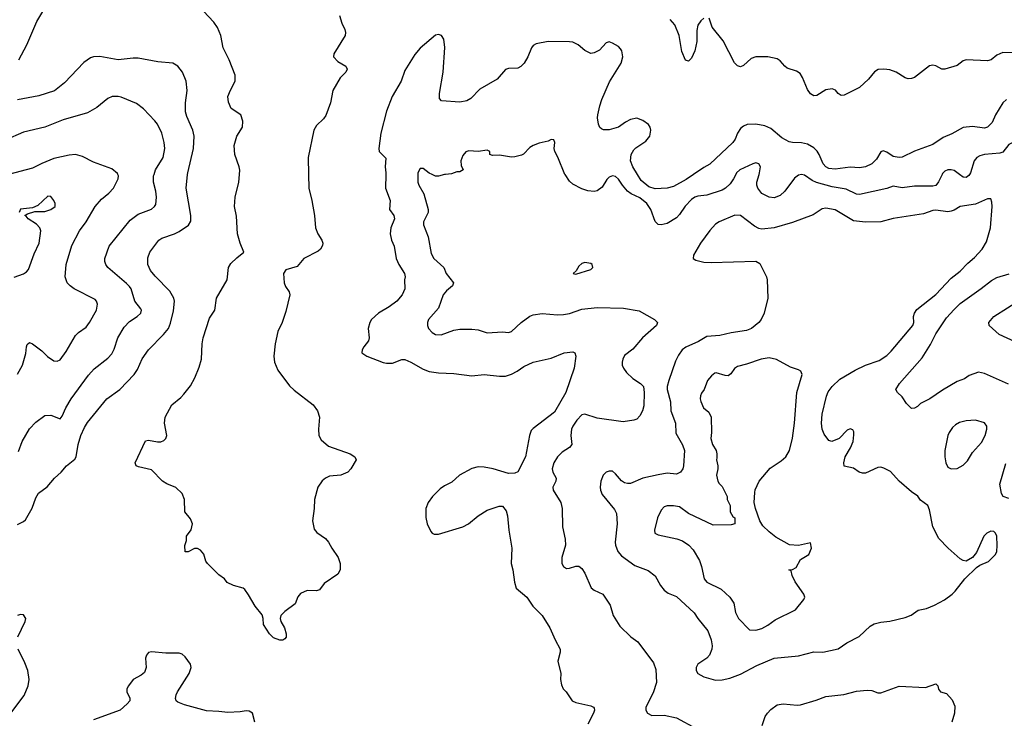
# Model space of a CAD drawing. Header units: inches. Extents: x 1678809 to 1859548, y 384609 to 522868.
# Tile 310 of 386: x 1803105 to 1809559, y 436436 to 441014. Entities that reach past the tile are written whole.
import ezdxf

# ---------------------------------------------------------------- set-up
doc = ezdxf.new("R2010")
doc.units = ezdxf.units.IN
doc.header["$MEASUREMENT"] = 0
doc.layers.add('B8403', color=7, linetype='Continuous')
doc.layers.add('B8404', color=7, linetype='Continuous')

msp = doc.modelspace()

# ---------------------------------------------------------------- linework, layer by layer
at = {"layer": 'B8403', "color": 5}
for points, elevation in [([(1803090, 438690.4), (1803122.7, 438750), (1803145.6, 438825.6), (1803149.7, 438870.3), (1803155.1, 438884.9), (1803170, 438898.8), (1803190, 438890.6), (1803250, 438843.8), (1803287.2, 438807.2), (1803330, 438779.3), (1803350, 438775.8), (1803370, 438785.3), (1803410, 438839.5), (1803470, 438944.4), (1803490, 438964.2), (1803540.2, 438999.8), (1803562.7, 439030), (1803608.6, 439110), (1803616, 439150), (1803609.7, 439170), (1803599.6, 439179.6), (1803462.9, 439250), (1803435.1, 439270), (1803417.4, 439290), (1803403.9, 439330), (1803409.8, 439410), (1803446.6, 439533.4), (1803496.4, 439630), (1803540.4, 439690), (1803598.9, 439790), (1803642, 439838), (1803690, 439876.4), (1803720.5, 439910), (1803751.8, 439970), (1803752.3, 439990), (1803748.6, 440000)], 360), ([(1803090, 437707), (1803130, 437724.9), (1803143.5, 437736.5), (1803187.7, 437812.3), (1803210, 437880.7), (1803227.9, 437912.1), (1803286.2, 437953.8), (1803333.6, 438010), (1803377.6, 438050), (1803411.5, 438090), (1803465.9, 438134.1), (1803475, 438150), (1803488.9, 438231.1), (1803505.9, 438290), (1803530, 438342.6), (1803550, 438374.3), (1803676, 438530), (1803762.6, 438590), (1803856.1, 438690), (1803877.5, 438722.5), (1803908.5, 438791.5), (1803949.9, 438850.1), (1804048.7, 438950), (1804079.8, 438990), (1804094.5, 439025.5), (1804112.9, 439107.1), (1804119.5, 439170), (1804115.4, 439190), (1804090, 439236.1), (1803992.6, 439332.6), (1803962.7, 439370), (1803945.1, 439410), (1803946.1, 439453.9), (1803957.4, 439490), (1804016.3, 439570), (1804037.6, 439582.4), (1804119.7, 439610), (1804150, 439626.2), (1804212.5, 439667.5), (1804227, 439693), (1804227.9, 439730), (1804197.2, 439910), (1804205.7, 440000)], 320), ([(1803096.4, 438183.6), (1803121.3, 438250), (1803170, 438333), (1803210, 438375.8), (1803270, 438420.4), (1803310, 438422.4), (1803370, 438398.8), (1803383.9, 438416.1), (1803407.2, 438470), (1803442.7, 438530), (1803556.3, 438683.7), (1803593, 438727), (1803683.4, 438796.6), (1803710, 438824.9), (1803725, 438855), (1803748.6, 438930), (1803790, 438998.4), (1803824.2, 439035.8), (1803876.2, 439070), (1803898.4, 439090), (1803904.2, 439110), (1803900.1, 439120.1), (1803860.4, 439170), (1803835, 439250), (1803825.3, 439265.3), (1803806.2, 439286.2), (1803683.6, 439390), (1803669.7, 439410), (1803664, 439430), (1803664.4, 439450), (1803691, 439530), (1803830, 439700.3), (1803880.9, 439739.1), (1803970, 439772), (1803989.6, 439790), (1803996.6, 439803.4), (1804002, 439850), (1803997.6, 439890), (1803981.8, 439950), (1803982.8, 439990), (1803985.9, 440000)], 340), ([(1804998.8, 440000), (1805000.2, 439910), (1805020.7, 439830), (1805038.6, 439730), (1805044.2, 439650), (1805059.6, 439610), (1805086, 439570), (1805092.3, 439550), (1805090, 439535.3), (1805077.4, 439510), (1805062.3, 439497.7), (1804967.3, 439450), (1804924.1, 439395.9), (1804850, 439374), (1804834.3, 439350), (1804838.5, 439290), (1804846.5, 439266.5), (1804872.2, 439230), (1804875.3, 439210), (1804850, 439100.9), (1804825.2, 439030), (1804796.9, 438970), (1804780.2, 438890), (1804771.4, 438810), (1804775.3, 438770), (1804798.2, 438718.2), (1804874.9, 438614.9), (1804905.3, 438585.3), (1805028.5, 438490), (1805057.4, 438450), (1805070.3, 438410), (1805063.7, 438330), (1805066.7, 438290), (1805080.8, 438260.8), (1805130, 438219.5), (1805271.3, 438170), (1805302, 438150), (1805311.3, 438130), (1805276, 438070), (1805256, 438050), (1805211, 438030), (1805136.5, 438023.5), (1805109.5, 438010.5), (1805087.4, 437992.6), (1805058.5, 437950), (1805037.3, 437870), (1805035.5, 437810), (1805023.7, 437730), (1805035.3, 437675.3), (1805053.3, 437653.3), (1805110, 437614), (1805128.7, 437590), (1805150.3, 437550), (1805192.8, 437490), (1805205.7, 437450), (1805206.7, 437410), (1805190, 437381.6), (1805101.5, 437318.5), (1805070, 437278.7), (1805050, 437271.5), (1804990, 437274.5), (1804946.7, 437253.3), (1804928.4, 437231.6), (1804910, 437186), (1804843.7, 437136.3), (1804817.3, 437110), (1804813.4, 437090), (1804817.3, 437070), (1804840.7, 437030), (1804851.3, 436988.7), (1804851.6, 436968.4), (1804843.6, 436956.4), (1804830, 436948), (1804810, 436949), (1804770, 436964.5), (1804742.7, 436990), (1804702.7, 437050), (1804702, 437090), (1804694.7, 437114.7), (1804649.3, 437170), (1804605.6, 437245.6), (1804580.2, 437280.2), (1804570, 437288.7), (1804506.3, 437306.3), (1804465.6, 437325.6), (1804448, 437350), (1804410, 437375.3), (1804335.3, 437450), (1804325.2, 437465.2), (1804312.1, 437512.1), (1804290, 437537.2), (1804270, 437548.7), (1804250, 437548.7), (1804210, 437526), (1804190, 437526), (1804188.4, 437568.4), (1804198, 437602), (1804199, 437630), (1804229.6, 437670.4), (1804237.6, 437710), (1804224, 437744), (1804188, 437790), (1804186.3, 437870), (1804170, 437909.3), (1804128.7, 437948.7), (1804070, 437971.8), (1804040.9, 437990), (1803970, 438065.1), (1803883.2, 438083.2), (1803868.7, 438090), (1803861.2, 438110), (1803930, 438254.8), (1803950, 438258.8), (1804007.5, 438247.5), (1804030, 438247.7), (1804050, 438257.3), (1804062.7, 438270), (1804069.4, 438290), (1804053.6, 438370), (1804059.7, 438410), (1804102, 438490), (1804161.6, 438538.4), (1804180.3, 438559.7), (1804224.9, 438615.1), (1804253.5, 438666.5), (1804282.5, 438737.5), (1804296.9, 438790), (1804300.7, 438890), (1804308.6, 438930), (1804350, 439057), (1804383.7, 439110), (1804396.1, 439190), (1804465.6, 439310), (1804473.3, 439390), (1804490, 439415.8), (1804527.5, 439452.5), (1804575.1, 439490), (1804550, 439549.4), (1804534, 439610), (1804525.6, 439725.6), (1804513.6, 439790), (1804518.3, 439850), (1804542, 439950), (1804545.8, 440000)], 280), ([(1805505, 440000), (1805503.2, 439910), (1805532.8, 439830), (1805530.4, 439770), (1805558.4, 439730), (1805561.1, 439710), (1805537.2, 439650), (1805533.7, 439610), (1805542.9, 439570), (1805559.6, 439530), (1805572.6, 439450), (1805590, 439410.5), (1805627.4, 439350), (1805631.8, 439330), (1805627, 439310), (1805628.8, 439250), (1805611.5, 439210), (1805576.9, 439170), (1805528.1, 439131.9), (1805456.4, 439090), (1805411.4, 439048.6), (1805399.5, 439030), (1805388.5, 438990), (1805395.8, 438930), (1805392.2, 438910), (1805360.5, 438870), (1805350.5, 438850), (1805347.3, 438830), (1805380.7, 438810), (1805487.4, 438767.4), (1805510, 438762.3), (1805550, 438764), (1805610, 438786.3), (1805630, 438786.3), (1805670, 438770.3), (1805750, 438724.6), (1805790, 438708.9), (1805850, 438699.6), (1805950, 438696), (1806070, 438679.5), (1806150, 438687.9), (1806250, 438677.4), (1806290, 438679), (1806330, 438691.6), (1806367, 438710), (1806410, 438740.9), (1806470, 438770.3), (1806590, 438796.5), (1806675.3, 438830), (1806730, 438837.3), (1806744.7, 438830), (1806750.7, 438810), (1806740.7, 438730), (1806685.5, 438570), (1806610, 438441.1), (1806470, 438335.1), (1806458.5, 438321.5), (1806446, 438290), (1806421.1, 438150), (1806370, 438051.8), (1806350, 438042), (1806310, 438040.6), (1806209.9, 438069.9), (1806150, 438082.3), (1806110, 438084.5), (1806070, 438072.9), (1805988.9, 438030), (1805937.2, 437982.8), (1805890, 437959.8), (1805860.6, 437939.4), (1805810.3, 437890), (1805782, 437850), (1805766.7, 437810), (1805767.5, 437752.5), (1805776.9, 437710), (1805799.9, 437659.9), (1805809.2, 437649.2), (1805823, 437643), (1805850, 437642.4), (1806010, 437691.4), (1806047.6, 437710), (1806110, 437763.6), (1806170, 437799.6), (1806247.3, 437827.3), (1806270, 437826.8), (1806294.7, 437794.7), (1806303.1, 437763.1), (1806311.8, 437670), (1806330.3, 437550), (1806327, 437450), (1806338.7, 437410), (1806348.7, 437328.7), (1806359.1, 437290), (1806430, 437230.6), (1806468, 437170), (1806530.6, 437110), (1806580.7, 437030), (1806614.9, 436950), (1806648.2, 436890), (1806648.5, 436870), (1806632.4, 436810), (1806651.8, 436730), (1806650.4, 436690.4), (1806655.9, 436655.9), (1806667.3, 436630), (1806686.8, 436610), (1806726, 436550), (1806750, 436540.5), (1806850, 436518), (1806866, 436510), (1806870, 436502), (1806872.7, 436490), (1806866.7, 436470), (1806830, 436397.6)], 320), ([(1805714.1, 440000), (1805714.4, 439950), (1805721.3, 439930), (1805753.7, 439873.7), (1805783.5, 439770), (1805781.8, 439750), (1805751.5, 439690), (1805751.5, 439670), (1805783.2, 439590), (1805801.4, 439481.4), (1805820.3, 439450), (1805886, 439390), (1805900.7, 439350), (1805948.9, 439290), (1805943.1, 439270), (1805902.8, 439237.2), (1805881.5, 439210), (1805850, 439123.7), (1805785.5, 439050), (1805778, 439030), (1805778, 439010), (1805785.5, 438990), (1805810, 438964.9), (1805831.6, 438951.6), (1805869, 438949), (1805950, 438978.5), (1805990, 438985.5), (1806070, 438986.7), (1806110, 438980.8), (1806170, 438961.5), (1806270, 438969), (1806310, 438964.6), (1806330, 438970.4), (1806393.3, 439030), (1806450, 439071.5), (1806470, 439079), (1806530, 439087.9), (1806630, 439079), (1806670, 439082.4), (1806710, 439089.2), (1806790, 439117.2), (1806890, 439127), (1807063.7, 439123.7), (1807166.1, 439106.1), (1807267.3, 439050), (1807285.5, 439030), (1807279.3, 439010), (1807187, 438930), (1807124, 438856), (1807070, 438813), (1807058, 438790), (1807053.8, 438770), (1807054.9, 438750), (1807062.4, 438730), (1807082, 438702), (1807123.6, 438663.6), (1807175.5, 438630), (1807194, 438610), (1807199.5, 438570), (1807195.4, 438484.6), (1807188.7, 438451.3), (1807170, 438417.2), (1807150, 438397.2), (1807130.6, 438389.4), (1807062, 438378), (1806890, 438402.2), (1806810, 438428.9), (1806790, 438423.8), (1806757.1, 438390), (1806731, 438350), (1806723.2, 438330), (1806717.8, 438290), (1806723.7, 438230), (1806708.2, 438210), (1806660.5, 438179.5), (1806631.5, 438150), (1806607.2, 438110), (1806595.8, 438070), (1806600.8, 438050), (1806621.1, 438010), (1806619.5, 437990), (1806599.3, 437950), (1806602.4, 437930), (1806653.4, 437850), (1806660.3, 437810), (1806663.1, 437690), (1806681.3, 437610), (1806682, 437570), (1806658.9, 437490), (1806659.5, 437450), (1806670, 437430.7), (1806690, 437418), (1806710, 437419.3), (1806750, 437433), (1806770, 437433), (1806790, 437417.3), (1806810, 437386.8), (1806851.5, 437291.5), (1806870, 437275.8), (1806926.8, 437250), (1806937.3, 437237.3), (1806976.5, 437176.5), (1806996.4, 437110), (1807039.5, 437039.5), (1807110.4, 436970.4), (1807156.7, 436936.7), (1807259.9, 436799.9), (1807276.2, 436756.2), (1807279.1, 436670), (1807257.7, 436602.3), (1807210.4, 436510), (1807208.8, 436488.8), (1807220.7, 436470), (1807250, 436454.9), (1807330, 436455.8), (1807410, 436440.3), (1807538.8, 436370)], 340), ([(1805895.6, 440000), (1805890, 439999.3), (1805850, 439988.7), (1805830, 439989), (1805808.2, 440000)], 340), ([(1807799.7, 440000), (1807784.7, 439970), (1807761.5, 439938.5), (1807731.6, 439910), (1807710, 439896.8), (1807610, 439864), (1807550, 439857.5), (1807530, 439850.6), (1807510, 439836.5), (1807467.6, 439792.4), (1807430, 439737.7), (1807410, 439716.4), (1807350, 439678), (1807310, 439669.7), (1807290, 439671.6), (1807270.8, 439690.8), (1807242.7, 439770), (1807216, 439810), (1807170, 439846.5), (1807113.4, 439873.4), (1807090.4, 439890.4), (1807056, 439930), (1807030, 439969.5), (1807010, 439987.3), (1806990, 439991.5), (1806970, 439982), (1806953.5, 439966.5), (1806922.6, 439917.4), (1806890, 439892), (1806872, 439888), (1806830, 439893.3), (1806790, 439906.3), (1806730, 439936.2), (1806710, 439955.1), (1806679.8, 439999.8), (1806679.7, 440000)], 340), ([(1807522.4, 440000), (1807473.3, 439966.7), (1807390, 439919.8), (1807350, 439908.9), (1807270, 439904.7), (1807230, 439919), (1807179.2, 439959.2), (1807154.4, 440000)], 320), ([(1809151.6, 440000), (1809128.5, 439951.5), (1809110, 439928.4), (1809090, 439923.9), (1808970, 439923.1), (1808890, 439911.9), (1808830, 439923.1), (1808790, 439907.6), (1808610, 439868.8), (1808589.9, 439869.9), (1808522.6, 439902.6), (1808430, 439918), (1808327.9, 439947.9), (1808300.4, 439960.4), (1808250, 439994.5), (1808230, 439998.5), (1808210, 439995.1), (1808183.8, 439976.2), (1808120.3, 439890), (1808090, 439861.3), (1808050, 439847.1), (1808019, 439850), (1807970, 439875.6), (1807943, 439910), (1807936.3, 439930), (1807936.3, 439950), (1807951.6, 440000)], 340), ([(1809331.2, 440000), (1809326.9, 439993.1), (1809310, 439980.5), (1809290, 439982.2), (1809264.9, 440000)], 340), ([(1803070, 439326), (1803130, 439348), (1803150, 439362), (1803162.6, 439377.4), (1803200, 439480), (1803233.1, 439550), (1803244.2, 439630), (1803237.2, 439650), (1803214.5, 439674.5), (1803161.2, 439710), (1803147.2, 439727.2), (1803138, 439730), (1803157.2, 439742.8), (1803204, 439756), (1803270, 439758), (1803310, 439770.5), (1803337, 439790), (1803336.9, 439810), (1803329.6, 439830), (1803310, 439856.2), (1803290, 439856.9), (1803223.4, 439796.6), (1803190, 439782), (1803110, 439772.7), (1803102, 439750)], 380), ([(1809586.2, 438626.2), (1809430, 438695.6), (1809390, 438703.7), (1809330, 438682), (1809298.5, 438661.5), (1809250, 438644), (1809153.2, 438586.8), (1809070.2, 438529.8), (1809010, 438499.7), (1808990, 438479.6), (1808970, 438467.3), (1808950, 438466.6), (1808918.9, 438498.9), (1808890, 438542.7), (1808859, 438570), (1808849.3, 438590), (1808871.8, 438630), (1809021.1, 438798.9), (1809074.9, 438885.1), (1809110, 438956.5), (1809180.4, 439059.6), (1809230, 439114.9), (1809270, 439153.8), (1809408.3, 439251.7), (1809475.3, 439304.7), (1809510, 439324), (1809592.2, 439347.8)], 340), ([(1809630, 438903.7), (1809526, 438950), (1809460.9, 439010), (1809458.4, 439030), (1809491.8, 439070), (1809670, 439182.4)], 320), ([(1809590, 437876), (1809552, 437890), (1809542, 437910), (1809529.7, 437970), (1809570, 438104.9)], 340), ([(1803092.8, 436970), (1803141.3, 437070), (1803145.1, 437090), (1803130, 437113.6), (1803110, 437115.8), (1803091, 437110)], 320), ([(1803047.6, 436470), (1803133.8, 436586.2), (1803159.9, 436650), (1803166.3, 436690), (1803157.8, 436750), (1803139.2, 436799.2), (1803094.5, 436890)], 320), ([(1804646.2, 436410), (1804630.8, 436470), (1804610, 436483.8), (1804590, 436485.5), (1804550, 436478.1), (1804470, 436473.6), (1804410, 436481.4), (1804330, 436484.1), (1804185, 436525), (1804141.8, 436541.8), (1804131.8, 436550), (1804126.6, 436566.6), (1804131.1, 436590), (1804139.7, 436610), (1804216.8, 436730), (1804228.8, 436770), (1804224.8, 436790), (1804190, 436839.7), (1804170, 436856.4), (1804150, 436863.5), (1804063.3, 436863.3), (1803970, 436871.3), (1803950, 436866.6), (1803935.5, 436850), (1803930.4, 436830), (1803934.9, 436770), (1803922.6, 436737.4), (1803900.9, 436719.1), (1803850, 436689.6), (1803818.4, 436650), (1803808.4, 436630), (1803806.7, 436606.7), (1803827.3, 436570), (1803826.8, 436550), (1803810.7, 436530), (1803762.8, 436490), (1803590, 436425.6)], 320), ([(1807971.5, 436388.5), (1807991.5, 436448.5), (1808006.6, 436470), (1808030, 436494), (1808070, 436524), (1808110, 436530.6), (1808202, 436522), (1808224.5, 436524.5), (1808326, 436554), (1808390, 436578.4), (1808507.5, 436592.5), (1808590, 436614.9), (1808661.4, 436621.4), (1808690, 436618.8), (1808730, 436604), (1808750, 436604), (1808870, 436647.3), (1809042, 436638), (1809110, 436661), (1809124.7, 436650), (1809127.1, 436627.1), (1809142, 436610), (1809179.8, 436599.8), (1809216.8, 436556.8), (1809235.5, 436515.5), (1809233.4, 436470), (1809215.5, 436410)], 340)]:
    msp.add_lwpolyline(points, dxfattribs=dict(at, elevation=elevation))
for points, elevation in [([(1809470, 439840.9), (1809450, 439840.5), (1809370, 439805.4), (1809270.5, 439790), (1809230, 439765), (1809210, 439758.2), (1809190, 439755.2), (1809110, 439764.8), (1809090, 439762.9), (1809030, 439741.2), (1808830, 439710.7), (1808750, 439688.9), (1808650, 439687.4), (1808570, 439696.2), (1808450, 439767.2), (1808390, 439779.2), (1808365.2, 439774.8), (1808305.8, 439734.2), (1808170, 439685.3), (1808050, 439649.8), (1807970, 439641.5), (1807950, 439646), (1807920.9, 439660.9), (1807830, 439731.1), (1807792.4, 439732.4), (1807690.6, 439690), (1807666.4, 439673.6), (1807630, 439633.6), (1807567, 439550), (1807523, 439470), (1807518.8, 439450), (1807537.5, 439437.5), (1807590, 439426), (1807637, 439423), (1807930, 439430.7), (1807955.9, 439415.9), (1808000.7, 439330), (1808004.9, 439310), (1808010.3, 439190), (1807985.5, 439090), (1807966.4, 439050), (1807950.4, 439030), (1807902, 438990), (1807870, 438977.2), (1807770, 438962.6), (1807695.4, 438944.6), (1807610, 438938.2), (1807554.2, 438905.8), (1807471.7, 438868.3), (1807448.8, 438850), (1807423.6, 438816.4), (1807404.6, 438775.4), (1807361, 438650), (1807350.1, 438610), (1807349.3, 438590), (1807370.7, 438510), (1807374.3, 438450), (1807404.1, 438370), (1807405.3, 438305.3), (1807450, 438227.7), (1807464, 438190), (1807457.3, 438090), (1807451.5, 438070), (1807436.5, 438050), (1807410, 438036.9), (1807350, 438043.1), (1807290, 438031.8), (1807190.2, 438009.8), (1807110, 437974), (1807090, 437974), (1807070, 437979.1), (1807050, 437992.8), (1807010, 438038.7), (1806990, 438055.1), (1806970, 438055.8), (1806950, 438049.7), (1806930, 438029.4), (1806915.5, 437990), (1806910.2, 437950), (1806912.8, 437930), (1806923.5, 437903.5), (1807004.2, 437804.2), (1807017.5, 437777.5), (1807022, 437710), (1807008.2, 437590), (1807010.2, 437570), (1807026.3, 437530), (1807050, 437501.7), (1807138.5, 437438.5), (1807224.7, 437404.7), (1807270.2, 437370.2), (1807305.7, 437305.7), (1807330, 437274.9), (1807355.1, 437255.1), (1807410, 437233.7), (1807527, 437127), (1807550.2, 437090.2), (1807615.3, 437010), (1807637.4, 436950), (1807643.6, 436910), (1807642.3, 436890), (1807627.6, 436850), (1807610, 436829.7), (1807550.4, 436790), (1807540.4, 436770), (1807539.3, 436750), (1807550.7, 436730), (1807590, 436708.5), (1807666.9, 436686.9), (1807710, 436687.4), (1807760.8, 436699.2), (1807830, 436725.3), (1807937.7, 436782.3), (1808050, 436829.2), (1808210, 436846.5), (1808310, 436871.2), (1808370, 436870.2), (1808470, 436892.2), (1808528.2, 436930), (1808607.5, 436972.5), (1808681, 437039), (1808705.7, 437054.3), (1808750, 437067.2), (1808808.2, 437071.8), (1808910, 437096.5), (1808947.9, 437112.1), (1808995.6, 437144.4), (1809050, 437156.1), (1809102.3, 437177.7), (1809166.9, 437213.1), (1809216.9, 437250), (1809237.4, 437270), (1809299.6, 437350), (1809376.1, 437423.9), (1809399.6, 437440.4), (1809456.6, 437463.4), (1809502.7, 437510), (1809509.4, 437530), (1809511.8, 437568.2), (1809509.5, 437630), (1809500.9, 437650), (1809490, 437660.9), (1809470, 437662.9), (1809444.9, 437650), (1809425.5, 437630), (1809376.5, 437523.5), (1809350.5, 437489.5), (1809310, 437466), (1809290, 437469.4), (1809270, 437480.9), (1809190.7, 437550.7), (1809130, 437614.7), (1809090.7, 437690), (1809070, 437802), (1809058.4, 437830), (1809010, 437866.6), (1808991.5, 437891.5), (1808950, 437920.9), (1808869.6, 437990), (1808812.5, 438052.5), (1808770, 438075.4), (1808750, 438081.1), (1808730, 438080.5), (1808650, 438043), (1808630, 438041.6), (1808608.2, 438048.2), (1808570, 438075.1), (1808509.4, 438089.4), (1808507, 438110), (1808516.9, 438150), (1808550.6, 438209.4), (1808567.6, 438250), (1808573.3, 438293.3), (1808572.2, 438312.2), (1808565.6, 438325.6), (1808550, 438334), (1808530, 438323.6), (1808477.6, 438270), (1808429.8, 438249.8), (1808410, 438256.3), (1808378.3, 438298.3), (1808364.6, 438330), (1808360.2, 438370), (1808365.7, 438430), (1808394, 438546), (1808404.5, 438575.5), (1808430, 438611.3), (1808481.3, 438658.7), (1808582, 438718), (1808650, 438749.1), (1808739.6, 438780.4), (1808790, 438812.8), (1808818.8, 438841.2), (1808959.8, 439010), (1808965.3, 439030), (1808965.1, 439070), (1808969.7, 439090), (1808985.8, 439114.2), (1809110, 439212.2), (1809210, 439319.7), (1809270, 439367.1), (1809321.4, 439418.6), (1809365.1, 439454.9), (1809413.7, 439510), (1809442.4, 439557.6), (1809469.8, 439650), (1809478.9, 439790), (1809478, 439818)], 360), ([(1806810, 439422), (1806790, 439415.3), (1806770, 439398), (1806752.7, 439367.3), (1806734, 439350), (1806750, 439346.8), (1806850, 439378), (1806862, 439390), (1806858, 439410), (1806850, 439415.3)], 360), ([(1808017.4, 438797.4), (1807966, 438790), (1807870, 438755.8), (1807810, 438742.4), (1807791.6, 438728.4), (1807767, 438693), (1807750, 438680.7), (1807730, 438681.6), (1807670, 438700.9), (1807662, 438698), (1807639.9, 438680.1), (1807614.8, 438650), (1807591, 438590), (1807573.7, 438566.3), (1807567.7, 438550), (1807565.5, 438530), (1807570, 438512), (1807588, 438470), (1807622, 438442), (1807638, 438410), (1807640.5, 438310), (1807636.4, 438270), (1807646, 438230), (1807670.8, 438190), (1807674.8, 438170), (1807676, 438144), (1807672, 438130), (1807682, 438090), (1807682, 438070), (1807672, 438030), (1807682, 437990), (1807690, 437974), (1807710, 437954), (1807742, 437890), (1807742, 437870), (1807762, 437830), (1807762, 437790), (1807779.6, 437759.6), (1807792, 437750), (1807792, 437710), (1807770, 437704), (1807650, 437702.7), (1807490, 437777.2), (1807430, 437820.9), (1807390, 437829.3), (1807350, 437829.2), (1807330, 437821.2), (1807310, 437799), (1807286, 437750), (1807266.4, 437670), (1807268.2, 437650), (1807290, 437639.3), (1807412.8, 437612.8), (1807450, 437598), (1807491.4, 437571.4), (1807519, 437539), (1807560.6, 437470), (1807575.2, 437430), (1807591.6, 437350), (1807610, 437327.8), (1807702.5, 437282.5), (1807760.9, 437230), (1807785.8, 437190), (1807797.2, 437130), (1807816.5, 437090), (1807890, 437014.9), (1807930, 437014.3), (1807970, 437024.2), (1808010, 437047), (1808057.8, 437082.2), (1808190, 437146.8), (1808246.3, 437213.7), (1808252.7, 437230), (1808245.2, 437250), (1808189.2, 437330), (1808168.4, 437371.6), (1808162, 437402), (1808148, 437410), (1808170, 437411.3), (1808194.6, 437425.4), (1808223.1, 437476.9), (1808278, 437510), (1808295.3, 437550), (1808290, 437586), (1808210.8, 437569.2), (1808151.8, 437571.8), (1808062.5, 437622.5), (1808017, 437657), (1807976.3, 437696.3), (1807956.3, 437730), (1807927.8, 437810), (1807920.5, 437850), (1807923.3, 437916.7), (1807926.7, 437933.3), (1807953.3, 437990), (1808024.7, 438075.3), (1808097.1, 438122.9), (1808126.3, 438150), (1808150.9, 438190), (1808171.2, 438271.2), (1808185.1, 438370), (1808199.1, 438570), (1808233.3, 438690), (1808226, 438710), (1808210, 438719.6), (1808156.9, 438736.9), (1808066.6, 438786.6)], 380), ([(1809369.6, 438389.6), (1809310, 438386.3), (1809266.3, 438373.7), (1809240, 438360), (1809219, 438341), (1809198, 438310), (1809190.3, 438290), (1809170.3, 438190), (1809168.8, 438148.8), (1809175.8, 438110), (1809190, 438080.7), (1809210, 438070.4), (1809250, 438073.7), (1809270, 438083.7), (1809290, 438095.8), (1809317.4, 438122.6), (1809350, 438177.3), (1809410, 438242.8), (1809433.3, 438290), (1809445.1, 438330), (1809444.5, 438350), (1809430, 438372)], 360)]:
    msp.add_lwpolyline(points, close=True, dxfattribs=dict(at, elevation=elevation))
at = {"layer": 'B8404', "color": 5}
for points, elevation in [([(1803098.8, 440750), (1803151.5, 440850), (1803218.2, 441001.8), (1803306.3, 441153.7)], 320), ([(1804545.8, 440000), (1804547.9, 440027.9), (1804544.2, 440050), (1804516.5, 440130), (1804511.4, 440190), (1804528.9, 440250), (1804565.8, 440310), (1804567.6, 440350), (1804555.1, 440390), (1804491.4, 440431.4), (1804472.9, 440472.9), (1804470.5, 440510), (1804487, 440553), (1804517.8, 440610), (1804518.7, 440650), (1804478, 440750), (1804438.9, 440830), (1804424.7, 440910), (1804402.5, 440962.5), (1804377.5, 440997.5), (1804309.8, 441070)], 280), ([(1805202, 441042), (1805217.1, 440990), (1805236.5, 440950), (1805240.9, 440930), (1805239.1, 440910), (1805164.9, 440790), (1805163.1, 440770), (1805190, 440738.9), (1805242.4, 440710), (1805251.3, 440690), (1805242.8, 440670), (1805206.9, 440633.1), (1805156.9, 440550), (1805141.5, 440470), (1805113, 440387), (1805096.6, 440363.4), (1805050, 440319.7), (1805032.4, 440290), (1804997.2, 440110), (1804998.8, 440000)], 280), ([(1807590, 441023.7), (1807570, 441007.3), (1807550, 440978), (1807544, 440944), (1807544, 440870), (1807530, 440809.3), (1807510, 440760.7), (1807490, 440742.7), (1807470, 440748.7), (1807446.5, 440806.5), (1807428.7, 440910), (1807399.8, 440979.8), (1807370, 441015.1)], 280), ([(1809690, 440794), (1809550, 440798), (1809510, 440781.6), (1809472.4, 440750), (1809450, 440743.8), (1809310, 440750.9), (1809290, 440743.5), (1809250, 440714), (1809170, 440688.6), (1809150, 440689.8), (1809110, 440711.1), (1809090, 440715.1), (1809070, 440711.1), (1808970, 440635.8), (1808950, 440628.3), (1808930, 440626.9), (1808910, 440632.8), (1808850, 440669.7), (1808810, 440685.1), (1808770, 440689.8), (1808733.3, 440686.7), (1808708.3, 440671.7), (1808670, 440625.1), (1808610.6, 440570), (1808510, 440518.7), (1808490, 440516.2), (1808470, 440529.5), (1808451.9, 440551.9), (1808430, 440561.1), (1808390, 440553.7), (1808330, 440516.1), (1808310, 440514.7), (1808290, 440528.3), (1808270, 440556.9), (1808236, 440636), (1808220.8, 440660.8), (1808196.9, 440676.9), (1808136.9, 440696.9), (1808119.7, 440710), (1808090, 440744.5), (1808070, 440756.9), (1808010, 440769.7), (1807930, 440771), (1807900.5, 440759.5), (1807850, 440714), (1807830, 440706), (1807810, 440711.3), (1807790, 440731.5), (1807715.7, 440875.7), (1807645.2, 440965.2), (1807624.7, 441024.7)], 280), ([(1807154.4, 440000), (1807124, 440050), (1807109.3, 440090), (1807113, 440130), (1807130, 440160.3), (1807145, 440175), (1807210, 440218), (1807235.5, 440250), (1807243.1, 440290), (1807238.5, 440310), (1807227.8, 440327.8), (1807190, 440354), (1807150, 440368.3), (1807110, 440360.5), (1807076.7, 440343.3), (1807030.2, 440309.8), (1806970, 440292.8), (1806932.8, 440292.8), (1806918.6, 440298.6), (1806907.6, 440307.6), (1806898.3, 440330), (1806893.3, 440370), (1806895.6, 440390), (1806907.7, 440450), (1806920.9, 440490), (1806972.3, 440607.7), (1807047.2, 440730), (1807057.8, 440770), (1807052, 440810), (1807043.3, 440823.3), (1807030, 440837.4), (1806990, 440860.7), (1806970, 440869.3), (1806950, 440862.7), (1806906.6, 440813.4), (1806870, 440796), (1806850, 440793.2), (1806810, 440812.3), (1806766, 440850), (1806730, 440866), (1806710, 440869.6), (1806568.9, 440871.1), (1806490, 440855.6), (1806470, 440843.7), (1806459.3, 440830), (1806435.3, 440770), (1806411.2, 440728.8), (1806390, 440707.3), (1806370, 440696.2), (1806310, 440695.1), (1806290, 440687.3), (1806235.8, 440624.2), (1806121.7, 440558.3), (1806063.4, 440496.6), (1806036.8, 440483.2), (1805990, 440473.8), (1805870, 440482.4), (1805857.7, 440497.7), (1805856.1, 440530), (1805882, 440670), (1805892.2, 440832.2), (1805885.3, 440885.3), (1805869.6, 440909.6), (1805850, 440917.6), (1805830, 440911.6), (1805730, 440826.6), (1805694.9, 440785.1), (1805630, 440681.6), (1805606.7, 440610), (1805546.9, 440510), (1805510, 440415.1), (1805471.8, 440270), (1805459.6, 440170), (1805462.6, 440150), (1805505.5, 440105.5), (1805501.8, 440050), (1805505.2, 440010), (1805505, 440000)], 320), ([(1804205.7, 440000), (1804206.6, 440010), (1804244.8, 440170), (1804248.2, 440250), (1804240.7, 440290), (1804200.6, 440380.6), (1804192.1, 440410), (1804192, 440468), (1804203.8, 440550), (1804196.1, 440610), (1804172.1, 440670), (1804141.6, 440710), (1804108.3, 440728.3), (1804010, 440737.4), (1803882.3, 440762.3), (1803850, 440762.6), (1803750, 440749.8), (1803630, 440771.9), (1803590, 440770.9), (1803570, 440763.1), (1803526.5, 440733.5), (1803398.8, 440601.2), (1803332.7, 440547.3), (1803230, 440514.2), (1803090, 440489.7)], 320), ([(1803985.9, 440000), (1803995.3, 440030), (1804046.4, 440110), (1804055.6, 440170), (1804052.4, 440210), (1804036.9, 440270), (1804007.6, 440330), (1803991.9, 440351.9), (1803917, 440430), (1803870, 440464.2), (1803770, 440506.3), (1803750, 440511.2), (1803710.3, 440509.7), (1803683, 440497), (1803610, 440438), (1803550, 440403.1), (1803390, 440357.2), (1803270, 440309.8), (1803130, 440277.2), (1803010, 440224.7)], 340), ([(1809573.7, 440490), (1809550, 440468), (1809501.2, 440390), (1809480.6, 440339.4), (1809449.3, 440310.7), (1809430, 440303.5), (1809350, 440313.7), (1809290, 440306.6), (1809215.1, 440264.9), (1809159, 440241), (1809090, 440195.4), (1808970, 440152.2), (1808890, 440112.1), (1808870, 440109.8), (1808830, 440117.8), (1808790, 440145.1), (1808765.5, 440154.5), (1808750, 440147), (1808720.9, 440099.1), (1808690.7, 440069.3), (1808650, 440049.8), (1808610, 440044), (1808548.2, 440048.2), (1808450, 440034.4), (1808410, 440038.7), (1808389.9, 440049.9), (1808372.3, 440070), (1808346.3, 440130), (1808331.6, 440151.6), (1808310, 440173.2), (1808270, 440198), (1808230, 440207.9), (1808170, 440208.6), (1808150, 440214.2), (1808100.5, 440240.5), (1808030, 440301.1), (1807990, 440317.7), (1807930, 440328.7), (1807873.5, 440326.5), (1807850, 440316), (1807830, 440300.4), (1807811.4, 440270), (1807795.3, 440230), (1807780.9, 440210), (1807630, 440067.1), (1807590, 440046), (1807522.4, 440000)], 320), ([(1806679.7, 440000), (1806633.3, 440113.3), (1806613.2, 440150), (1806608.7, 440170), (1806614, 440210), (1806607.3, 440227.3), (1806590, 440228), (1806570, 440218), (1806510, 440204), (1806470, 440189.2), (1806450, 440177.2), (1806406.6, 440133.4), (1806394.2, 440125.8), (1806350, 440114.5), (1806330, 440112), (1806250, 440125.2), (1806204.7, 440124.7), (1806188, 440130), (1806186, 440150), (1806170, 440158), (1806110.7, 440149.3), (1806050, 440154), (1806030, 440149), (1806010, 440124), (1805996.3, 440090), (1805998, 440058), (1806011.3, 440030), (1805990, 440018), (1805970, 440018), (1805935.3, 440004.7), (1805895.6, 440000)], 340), ([(1809861.6, 440000), (1809842.8, 440050), (1809837.4, 440090), (1809849, 440151), (1809889.6, 440210), (1809891, 440231), (1809870, 440237.4), (1809790, 440235.6), (1809630, 440214.7), (1809590, 440196.4), (1809550, 440146.2), (1809530, 440139.3), (1809430, 440131.6), (1809398.2, 440121.8), (1809378.7, 440110), (1809361.5, 440090), (1809337.4, 440010), (1809331.2, 440000)], 340), ([(1803748.6, 440000), (1803746.3, 440006.3), (1803710, 440037.2), (1803590, 440080.9), (1803517.1, 440117.1), (1803470, 440129.7), (1803430, 440125.7), (1803330, 440104.2), (1803250, 440072.2), (1803190, 440042), (1803032.7, 440000)], 360), ([(1807951.6, 440000), (1807954.7, 440010), (1807961.6, 440050), (1807949.6, 440069.6), (1807930, 440075.1), (1807910, 440069.7), (1807825.7, 440030), (1807804.7, 440010), (1807799.7, 440000)], 340), ([(1805808.2, 440000), (1805790, 440009.2), (1805750, 440039.3), (1805730, 440039), (1805714, 440010), (1805714.1, 440000)], 340), ([(1809264.9, 440000), (1809230, 440024.7), (1809210, 440030.6), (1809190, 440029), (1809170, 440020.3), (1809154.3, 440005.7), (1809151.6, 440000)], 340)]:
    msp.add_lwpolyline(points, dxfattribs=dict(at, elevation=elevation))

doc.saveas('drawing.dxf')
